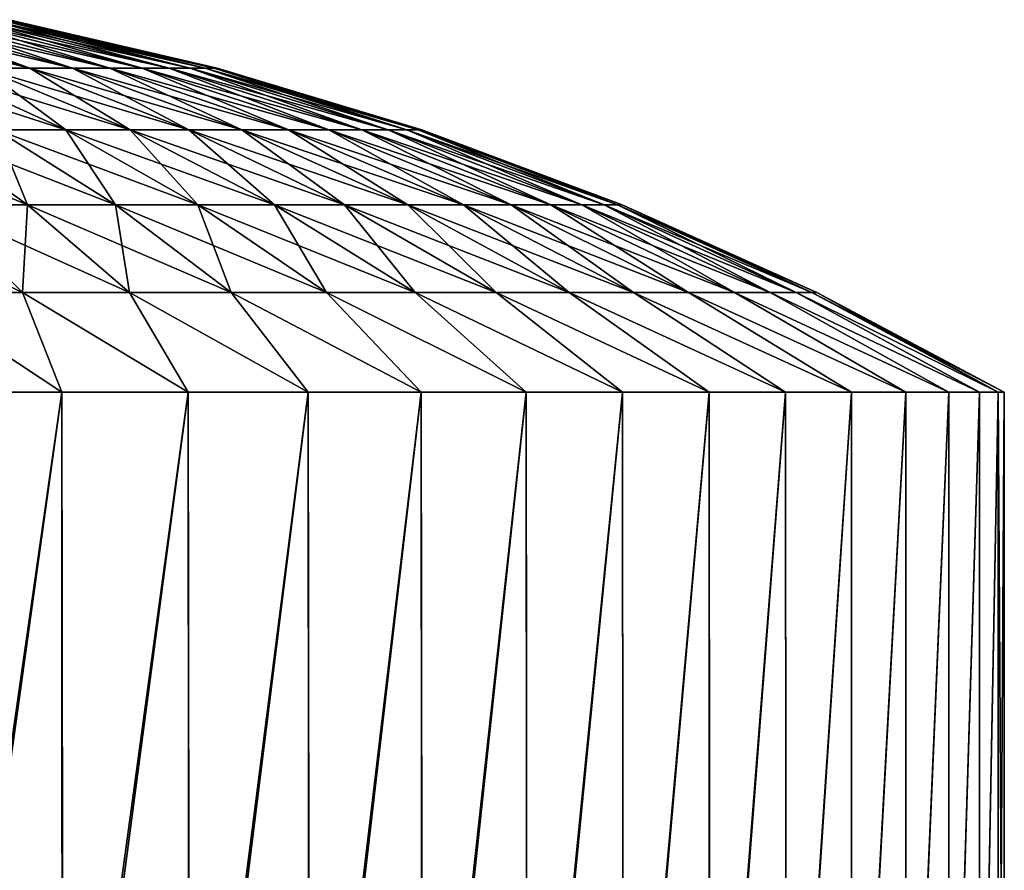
# Model space of a CAD drawing. Header units: metres. Extents: x -46 to 104, y -30 to 30.
# Tile 430 of 656: x 23.095 to 24, y 9.561 to 10.343. Entities that reach past the tile are written whole.
import ezdxf

# ---------------------------------------------------------------- set-up
doc = ezdxf.new("R2010")
doc.units = ezdxf.units.M
doc.layers.add('solid_26_000_502_XXX', color=7, linetype='CONTINUOUS')

msp = doc.modelspace()

# ---------------------------------------------------------------- linework, layer by layer
at = {"layer": 'solid_26_000_502_XXX'}
for points in [[(23.104361, 10.298131, 292.487976), (22.955494, 10.342566, 292.367798), (22.922663, 10.342566, 292.40509)], [(23.060799, 10.298131, 292.537476), (23.104361, 10.298131, 292.487976), (22.922663, 10.342566, 292.40509)], [(23.104361, 10.298131, 291.512024), (22.955494, 10.342566, 291.632202), (22.985044, 10.342566, 291.67218)], [(23.104361, 10.298131, 291.512024), (23.060799, 10.298131, 291.462524), (22.955494, 10.342566, 291.632202)], [(23.143568, 10.298131, 292.434967), (22.985044, 10.342566, 292.32782), (22.955494, 10.342566, 292.367798)], [(23.104361, 10.298131, 292.487976), (23.143568, 10.298131, 292.434967), (22.955494, 10.342566, 292.367798)], [(23.143568, 10.298131, 291.565033), (22.985044, 10.342566, 291.67218), (23.011099, 10.342566, 291.714478)], [(23.143568, 10.298131, 291.565033), (23.104361, 10.298131, 291.512024), (22.985044, 10.342566, 291.67218)], [(23.178139, 10.298131, 292.378845), (23.011099, 10.342566, 292.285522), (22.985044, 10.342566, 292.32782)], [(23.143568, 10.298131, 292.434967), (23.178139, 10.298131, 292.378845), (22.985044, 10.342566, 292.32782)], [(23.178139, 10.298131, 291.621155), (23.011099, 10.342566, 291.714478), (23.033472, 10.342566, 291.75885)], [(23.178139, 10.298131, 291.621155), (23.143568, 10.298131, 291.565033), (23.011099, 10.342566, 291.714478)], [(23.207823, 10.298131, 292.319946), (23.033472, 10.342566, 292.24115), (23.011099, 10.342566, 292.285522)], [(23.178139, 10.298131, 292.378845), (23.207823, 10.298131, 292.319946), (23.011099, 10.342566, 292.285522)], [(23.207823, 10.298131, 291.680054), (23.033472, 10.342566, 291.75885), (23.052, 10.342566, 291.804962)], [(23.207823, 10.298131, 291.680054), (23.178139, 10.298131, 291.621155), (23.033472, 10.342566, 291.75885)], [(23.232407, 10.298131, 292.258789), (23.052, 10.342566, 292.195038), (23.033472, 10.342566, 292.24115)], [(23.207823, 10.298131, 292.319946), (23.232407, 10.298131, 292.258789), (23.033472, 10.342566, 292.24115)], [(23.232407, 10.298131, 291.741211), (23.052, 10.342566, 291.804962), (23.066551, 10.342566, 291.852478)], [(23.232407, 10.298131, 291.741211), (23.207823, 10.298131, 291.680054), (23.052, 10.342566, 291.804962)], [(23.251713, 10.298131, 292.19574), (23.066551, 10.342566, 292.147522), (23.052, 10.342566, 292.195038)], [(23.232407, 10.298131, 292.258789), (23.251713, 10.298131, 292.19574), (23.052, 10.342566, 292.195038)], [(23.251713, 10.298131, 291.80426), (23.066551, 10.342566, 291.852478), (23.077021, 10.342566, 291.901062)], [(23.251713, 10.298131, 291.80426), (23.232407, 10.298131, 291.741211), (23.066551, 10.342566, 291.852478)], [(23.265604, 10.298131, 292.131287), (23.077021, 10.342566, 292.098938), (23.066551, 10.342566, 292.147522)], [(23.251713, 10.298131, 292.19574), (23.265604, 10.298131, 292.131287), (23.066551, 10.342566, 292.147522)], [(23.265604, 10.298131, 291.868713), (23.077021, 10.342566, 291.901062), (23.083332, 10.342566, 291.950348)], [(23.265604, 10.298131, 291.868713), (23.251713, 10.298131, 291.80426), (23.077021, 10.342566, 291.901062)], [(23.273979, 10.298131, 292.065887), (23.083332, 10.342566, 292.049652), (23.077021, 10.342566, 292.098938)], [(23.265604, 10.298131, 292.131287), (23.273979, 10.298131, 292.065887), (23.077021, 10.342566, 292.098938)], [(23.273979, 10.298131, 291.934113), (23.083332, 10.342566, 291.950348), (23.085442, 10.342566, 292)], [(23.273979, 10.298131, 291.934113), (23.265604, 10.298131, 291.868713), (23.083332, 10.342566, 291.950348)], [(23.083332, 10.342566, 292.049652), (23.276777, 10.298131, 292), (23.085442, 10.342566, 292)], [(23.273979, 10.298131, 292.065887), (23.276777, 10.298131, 292), (23.083332, 10.342566, 292.049652)], [(23.276777, 10.298131, 292), (23.273979, 10.298131, 291.934113), (23.085442, 10.342566, 292)], [(23.137426, 10.241322, 292.724243), (23.013197, 10.298131, 292.583099), (22.961897, 10.298131, 292.624542)], [(23.073708, 10.241322, 292.775696), (23.137426, 10.241322, 292.724243), (22.961897, 10.298131, 292.624542)], [(23.137426, 10.241322, 291.275757), (23.013197, 10.298131, 291.416901), (23.060799, 10.298131, 291.462524)], [(23.137426, 10.241322, 291.275757), (23.073708, 10.241322, 291.224304), (23.013197, 10.298131, 291.416901)], [(23.19655, 10.241322, 292.667603), (23.060799, 10.298131, 292.537476), (23.013197, 10.298131, 292.583099)], [(23.137426, 10.241322, 292.724243), (23.19655, 10.241322, 292.667603), (23.013197, 10.298131, 292.583099)], [(23.19655, 10.241322, 291.332397), (23.060799, 10.298131, 291.462524), (23.104361, 10.298131, 291.512024)], [(23.19655, 10.241322, 291.332397), (23.137426, 10.241322, 291.275757), (23.060799, 10.298131, 291.462524)], [(23.250658, 10.241322, 292.60611), (23.104361, 10.298131, 292.487976), (23.060799, 10.298131, 292.537476)], [(23.19655, 10.241322, 292.667603), (23.250658, 10.241322, 292.60611), (23.060799, 10.298131, 292.537476)], [(23.250658, 10.241322, 291.39389), (23.104361, 10.298131, 291.512024), (23.143568, 10.298131, 291.565033)], [(23.250658, 10.241322, 291.39389), (23.19655, 10.241322, 291.332397), (23.104361, 10.298131, 291.512024)], [(23.299355, 10.241322, 292.540283), (23.143568, 10.298131, 292.434967), (23.104361, 10.298131, 292.487976)], [(23.250658, 10.241322, 292.60611), (23.299355, 10.241322, 292.540283), (23.104361, 10.298131, 292.487976)], [(23.299355, 10.241322, 291.459717), (23.143568, 10.298131, 291.565033), (23.178139, 10.298131, 291.621155)], [(23.299355, 10.241322, 291.459717), (23.250658, 10.241322, 291.39389), (23.143568, 10.298131, 291.565033)], [(23.342293, 10.241322, 292.47052), (23.178139, 10.298131, 292.378845), (23.143568, 10.298131, 292.434967)], [(23.299355, 10.241322, 292.540283), (23.342293, 10.241322, 292.47052), (23.143568, 10.298131, 292.434967)], [(23.342293, 10.241322, 291.52948), (23.178139, 10.298131, 291.621155), (23.207823, 10.298131, 291.680054)], [(23.342293, 10.241322, 291.52948), (23.299355, 10.241322, 291.459717), (23.178139, 10.298131, 291.621155)], [(23.379164, 10.241322, 292.3974), (23.207823, 10.298131, 292.319946), (23.178139, 10.298131, 292.378845)], [(23.342293, 10.241322, 292.47052), (23.379164, 10.241322, 292.3974), (23.178139, 10.298131, 292.378845)], [(23.379164, 10.241322, 291.6026), (23.207823, 10.298131, 291.680054), (23.232407, 10.298131, 291.741211)], [(23.379164, 10.241322, 291.6026), (23.342293, 10.241322, 291.52948), (23.207823, 10.298131, 291.680054)], [(23.409698, 10.241322, 292.321411), (23.232407, 10.298131, 292.258789), (23.207823, 10.298131, 292.319946)], [(23.379164, 10.241322, 292.3974), (23.409698, 10.241322, 292.321411), (23.207823, 10.298131, 292.319946)], [(23.409698, 10.241322, 291.678589), (23.232407, 10.298131, 291.741211), (23.251713, 10.298131, 291.80426)], [(23.409698, 10.241322, 291.678589), (23.379164, 10.241322, 291.6026), (23.232407, 10.298131, 291.741211)], [(23.43368, 10.241322, 292.243103), (23.251713, 10.298131, 292.19574), (23.232407, 10.298131, 292.258789)], [(23.409698, 10.241322, 292.321411), (23.43368, 10.241322, 292.243103), (23.232407, 10.298131, 292.258789)], [(23.43368, 10.241322, 291.756897), (23.251713, 10.298131, 291.80426), (23.265604, 10.298131, 291.868713)], [(23.43368, 10.241322, 291.756897), (23.409698, 10.241322, 291.678589), (23.251713, 10.298131, 291.80426)], [(23.450933, 10.241322, 292.163055), (23.265604, 10.298131, 292.131287), (23.251713, 10.298131, 292.19574)], [(23.43368, 10.241322, 292.243103), (23.450933, 10.241322, 292.163055), (23.251713, 10.298131, 292.19574)], [(23.450933, 10.241322, 291.836945), (23.265604, 10.298131, 291.868713), (23.273979, 10.298131, 291.934113)], [(23.450933, 10.241322, 291.836945), (23.43368, 10.241322, 291.756897), (23.265604, 10.298131, 291.868713)], [(23.461334, 10.241322, 292.081818), (23.273979, 10.298131, 292.065887), (23.265604, 10.298131, 292.131287)], [(23.450933, 10.241322, 292.163055), (23.461334, 10.241322, 292.081818), (23.265604, 10.298131, 292.131287)], [(23.461334, 10.241322, 291.918182), (23.273979, 10.298131, 291.934113), (23.276777, 10.298131, 292)], [(23.461334, 10.241322, 291.918182), (23.450933, 10.241322, 291.836945), (23.273979, 10.298131, 291.934113)], [(23.273979, 10.298131, 292.065887), (23.464811, 10.241322, 292), (23.276777, 10.298131, 292)], [(23.461334, 10.241322, 292.081818), (23.464811, 10.241322, 292), (23.273979, 10.298131, 292.065887)], [(23.464811, 10.241322, 292), (23.461334, 10.241322, 291.918182), (23.276777, 10.298131, 292)], [(23.102293, 10.172379, 292.97818), (23.005857, 10.241322, 292.821564), (22.934361, 10.241322, 292.861511)], [(23.017168, 10.172379, 293.025726), (23.102293, 10.172379, 292.97818), (22.934361, 10.241322, 292.861511)], [(23.102293, 10.172379, 291.02182), (23.005857, 10.241322, 291.178436), (23.073708, 10.241322, 291.224304)], [(23.102293, 10.172379, 291.02182), (23.017168, 10.172379, 290.974274), (23.005857, 10.241322, 291.178436)], [(23.183081, 10.172379, 292.923584), (23.073708, 10.241322, 292.775696), (23.005857, 10.241322, 292.821564)], [(23.102293, 10.172379, 292.97818), (23.183081, 10.172379, 292.923584), (23.005857, 10.241322, 292.821564)], [(23.183081, 10.172379, 291.076416), (23.073708, 10.241322, 291.224304), (23.137426, 10.241322, 291.275757)], [(23.183081, 10.172379, 291.076416), (23.102293, 10.172379, 291.02182), (23.073708, 10.241322, 291.224304)], [(23.258945, 10.172379, 292.862335), (23.137426, 10.241322, 292.724243), (23.073708, 10.241322, 292.775696)], [(23.183081, 10.172379, 292.923584), (23.258945, 10.172379, 292.862335), (23.073708, 10.241322, 292.775696)], [(23.258945, 10.172379, 291.137665), (23.137426, 10.241322, 291.275757), (23.19655, 10.241322, 291.332397)], [(23.258945, 10.172379, 291.137665), (23.183081, 10.172379, 291.076416), (23.137426, 10.241322, 291.275757)], [(23.329342, 10.172379, 292.794861), (23.19655, 10.241322, 292.667603), (23.137426, 10.241322, 292.724243)], [(23.258945, 10.172379, 292.862335), (23.329342, 10.172379, 292.794861), (23.137426, 10.241322, 292.724243)], [(23.329342, 10.172379, 291.205139), (23.19655, 10.241322, 291.332397), (23.250658, 10.241322, 291.39389)], [(23.329342, 10.172379, 291.205139), (23.258945, 10.172379, 291.137665), (23.19655, 10.241322, 291.332397)], [(23.393763, 10.172379, 292.721649), (23.250658, 10.241322, 292.60611), (23.19655, 10.241322, 292.667603)], [(23.329342, 10.172379, 292.794861), (23.393763, 10.172379, 292.721649), (23.19655, 10.241322, 292.667603)], [(23.393763, 10.172379, 291.278351), (23.250658, 10.241322, 291.39389), (23.299355, 10.241322, 291.459717)], [(23.393763, 10.172379, 291.278351), (23.329342, 10.172379, 291.205139), (23.250658, 10.241322, 291.39389)], [(23.451744, 10.172379, 292.64328), (23.299355, 10.241322, 292.540283), (23.250658, 10.241322, 292.60611)], [(23.393763, 10.172379, 292.721649), (23.451744, 10.172379, 292.64328), (23.250658, 10.241322, 292.60611)], [(23.451744, 10.172379, 291.35672), (23.299355, 10.241322, 291.459717), (23.342293, 10.241322, 291.52948)], [(23.451744, 10.172379, 291.35672), (23.393763, 10.172379, 291.278351), (23.299355, 10.241322, 291.459717)], [(23.502869, 10.172379, 292.560242), (23.342293, 10.241322, 292.47052), (23.299355, 10.241322, 292.540283)], [(23.451744, 10.172379, 292.64328), (23.502869, 10.172379, 292.560242), (23.299355, 10.241322, 292.540283)], [(23.502869, 10.172379, 291.439758), (23.342293, 10.241322, 291.52948), (23.379164, 10.241322, 291.6026)], [(23.502869, 10.172379, 291.439758), (23.451744, 10.172379, 291.35672), (23.342293, 10.241322, 291.52948)], [(23.546766, 10.172379, 292.473175), (23.379164, 10.241322, 292.3974), (23.342293, 10.241322, 292.47052)], [(23.502869, 10.172379, 292.560242), (23.546766, 10.172379, 292.473175), (23.342293, 10.241322, 292.47052)], [(23.546766, 10.172379, 291.526825), (23.379164, 10.241322, 291.6026), (23.409698, 10.241322, 291.678589)], [(23.546766, 10.172379, 291.526825), (23.502869, 10.172379, 291.439758), (23.379164, 10.241322, 291.6026)], [(23.583122, 10.172379, 292.38269), (23.409698, 10.241322, 292.321411), (23.379164, 10.241322, 292.3974)], [(23.546766, 10.172379, 292.473175), (23.583122, 10.172379, 292.38269), (23.379164, 10.241322, 292.3974)], [(23.583122, 10.172379, 291.61731), (23.409698, 10.241322, 291.678589), (23.43368, 10.241322, 291.756897)], [(23.583122, 10.172379, 291.61731), (23.546766, 10.172379, 291.526825), (23.409698, 10.241322, 291.678589)], [(23.611675, 10.172379, 292.289459), (23.43368, 10.241322, 292.243103), (23.409698, 10.241322, 292.321411)], [(23.583122, 10.172379, 292.38269), (23.611675, 10.172379, 292.289459), (23.409698, 10.241322, 292.321411)], [(23.611675, 10.172379, 291.710541), (23.43368, 10.241322, 291.756897), (23.450933, 10.241322, 291.836945)], [(23.611675, 10.172379, 291.710541), (23.583122, 10.172379, 291.61731), (23.43368, 10.241322, 291.756897)], [(23.632219, 10.172379, 292.194153), (23.450933, 10.241322, 292.163055), (23.43368, 10.241322, 292.243103)], [(23.611675, 10.172379, 292.289459), (23.632219, 10.172379, 292.194153), (23.43368, 10.241322, 292.243103)], [(23.632219, 10.172379, 291.805847), (23.450933, 10.241322, 291.836945), (23.461334, 10.241322, 291.918182)], [(23.632219, 10.172379, 291.805847), (23.611675, 10.172379, 291.710541), (23.450933, 10.241322, 291.836945)], [(23.644604, 10.172379, 292.097412), (23.461334, 10.241322, 292.081818), (23.450933, 10.241322, 292.163055)], [(23.632219, 10.172379, 292.194153), (23.644604, 10.172379, 292.097412), (23.450933, 10.241322, 292.163055)], [(23.644604, 10.172379, 291.902588), (23.461334, 10.241322, 291.918182), (23.464811, 10.241322, 292)], [(23.644604, 10.172379, 291.902588), (23.632219, 10.172379, 291.805847), (23.461334, 10.241322, 291.918182)], [(23.461334, 10.241322, 292.081818), (23.648743, 10.172379, 292), (23.464811, 10.241322, 292)], [(23.644604, 10.172379, 292.097412), (23.648743, 10.172379, 292), (23.461334, 10.241322, 292.081818)], [(23.648743, 10.172379, 292), (23.644604, 10.172379, 291.902588), (23.464811, 10.241322, 292)], [(23.097776, 10.091596, 293.185608), (23.017168, 10.172379, 293.025726), (22.928316, 10.172379, 293.065918)], [(22.995075, 10.091596, 293.232056), (23.097776, 10.091596, 293.185608), (22.928316, 10.172379, 293.065918)], [(23.097776, 10.091596, 290.814392), (22.995075, 10.091596, 290.767944), (23.017168, 10.172379, 290.974274)], [(23.097776, 10.091596, 290.814392), (23.017168, 10.172379, 290.974274), (23.102293, 10.172379, 291.02182)], [(23.196169, 10.091596, 293.130646), (23.102293, 10.172379, 292.97818), (23.017168, 10.172379, 293.025726)], [(23.097776, 10.091596, 293.185608), (23.196169, 10.091596, 293.130646), (23.017168, 10.172379, 293.025726)], [(23.196169, 10.091596, 290.869354), (23.097776, 10.091596, 290.814392), (23.102293, 10.172379, 291.02182)], [(23.196169, 10.091596, 290.869354), (23.102293, 10.172379, 291.02182), (23.183081, 10.172379, 291.076416)], [(23.289547, 10.091596, 293.067535), (23.183081, 10.172379, 292.923584), (23.102293, 10.172379, 292.97818)], [(23.196169, 10.091596, 293.130646), (23.289547, 10.091596, 293.067535), (23.102293, 10.172379, 292.97818)], [(23.289547, 10.091596, 290.932465), (23.183081, 10.172379, 291.076416), (23.258945, 10.172379, 291.137665)], [(23.289547, 10.091596, 290.932465), (23.196169, 10.091596, 290.869354), (23.183081, 10.172379, 291.076416)], [(23.377237, 10.091596, 292.996735), (23.258945, 10.172379, 292.862335), (23.183081, 10.172379, 292.923584)], [(23.289547, 10.091596, 293.067535), (23.377237, 10.091596, 292.996735), (23.183081, 10.172379, 292.923584)], [(23.377237, 10.091596, 291.003265), (23.258945, 10.172379, 291.137665), (23.329342, 10.172379, 291.205139)], [(23.377237, 10.091596, 291.003265), (23.289547, 10.091596, 290.932465), (23.258945, 10.172379, 291.137665)], [(23.458605, 10.091596, 292.918762), (23.329342, 10.172379, 292.794861), (23.258945, 10.172379, 292.862335)], [(23.377237, 10.091596, 292.996735), (23.458605, 10.091596, 292.918762), (23.258945, 10.172379, 292.862335)], [(23.458605, 10.091596, 291.081238), (23.329342, 10.172379, 291.205139), (23.393763, 10.172379, 291.278351)], [(23.458605, 10.091596, 291.081238), (23.377237, 10.091596, 291.003265), (23.329342, 10.172379, 291.205139)], [(23.533068, 10.091596, 292.834137), (23.393763, 10.172379, 292.721649), (23.329342, 10.172379, 292.794861)], [(23.458605, 10.091596, 292.918762), (23.533068, 10.091596, 292.834137), (23.329342, 10.172379, 292.794861)], [(23.533068, 10.091596, 291.165863), (23.393763, 10.172379, 291.278351), (23.451744, 10.172379, 291.35672)], [(23.533068, 10.091596, 291.165863), (23.458605, 10.091596, 291.081238), (23.393763, 10.172379, 291.278351)], [(23.600086, 10.091596, 292.74353), (23.451744, 10.172379, 292.64328), (23.393763, 10.172379, 292.721649)], [(23.533068, 10.091596, 292.834137), (23.600086, 10.091596, 292.74353), (23.393763, 10.172379, 292.721649)], [(23.600086, 10.091596, 291.25647), (23.451744, 10.172379, 291.35672), (23.502869, 10.172379, 291.439758)], [(23.600086, 10.091596, 291.25647), (23.533068, 10.091596, 291.165863), (23.451744, 10.172379, 291.35672)], [(23.65918, 10.091596, 292.647552), (23.502869, 10.172379, 292.560242), (23.451744, 10.172379, 292.64328)], [(23.600086, 10.091596, 292.74353), (23.65918, 10.091596, 292.647552), (23.451744, 10.172379, 292.64328)], [(23.65918, 10.091596, 291.352448), (23.502869, 10.172379, 291.439758), (23.546766, 10.172379, 291.526825)], [(23.65918, 10.091596, 291.352448), (23.600086, 10.091596, 291.25647), (23.502869, 10.172379, 291.439758)], [(23.709919, 10.091596, 292.546906), (23.546766, 10.172379, 292.473175), (23.502869, 10.172379, 292.560242)], [(23.65918, 10.091596, 292.647552), (23.709919, 10.091596, 292.546906), (23.502869, 10.172379, 292.560242)], [(23.709919, 10.091596, 291.453094), (23.546766, 10.172379, 291.526825), (23.583122, 10.172379, 291.61731)], [(23.709919, 10.091596, 291.453094), (23.65918, 10.091596, 291.352448), (23.546766, 10.172379, 291.526825)], [(23.751942, 10.091596, 292.442352), (23.583122, 10.172379, 292.38269), (23.546766, 10.172379, 292.473175)], [(23.709919, 10.091596, 292.546906), (23.751942, 10.091596, 292.442352), (23.546766, 10.172379, 292.473175)], [(23.751942, 10.091596, 291.557648), (23.583122, 10.172379, 291.61731), (23.611675, 10.172379, 291.710541)], [(23.751942, 10.091596, 291.557648), (23.709919, 10.091596, 291.453094), (23.583122, 10.172379, 291.61731)], [(23.784945, 10.091596, 292.334564), (23.611675, 10.172379, 292.289459), (23.583122, 10.172379, 292.38269)], [(23.751942, 10.091596, 292.442352), (23.784945, 10.091596, 292.334564), (23.583122, 10.172379, 292.38269)], [(23.784945, 10.091596, 291.665436), (23.611675, 10.172379, 291.710541), (23.632219, 10.172379, 291.805847)], [(23.784945, 10.091596, 291.665436), (23.751942, 10.091596, 291.557648), (23.611675, 10.172379, 291.710541)], [(23.808691, 10.091596, 292.224396), (23.632219, 10.172379, 292.194153), (23.611675, 10.172379, 292.289459)], [(23.784945, 10.091596, 292.334564), (23.808691, 10.091596, 292.224396), (23.611675, 10.172379, 292.289459)], [(23.808691, 10.091596, 291.775604), (23.632219, 10.172379, 291.805847), (23.644604, 10.172379, 291.902588)], [(23.808691, 10.091596, 291.775604), (23.784945, 10.091596, 291.665436), (23.632219, 10.172379, 291.805847)], [(23.823006, 10.091596, 292.11261), (23.644604, 10.172379, 292.097412), (23.632219, 10.172379, 292.194153)], [(23.808691, 10.091596, 292.224396), (23.823006, 10.091596, 292.11261), (23.632219, 10.172379, 292.194153)], [(23.823006, 10.091596, 291.88739), (23.644604, 10.172379, 291.902588), (23.648743, 10.172379, 292)], [(23.823006, 10.091596, 291.88739), (23.808691, 10.091596, 291.775604), (23.644604, 10.172379, 291.902588)], [(23.644604, 10.172379, 292.097412), (23.827789, 10.091596, 292), (23.648743, 10.172379, 292)], [(23.823006, 10.091596, 292.11261), (23.827789, 10.091596, 292), (23.644604, 10.172379, 292.097412)], [(23.827789, 10.091596, 292), (23.823006, 10.091596, 291.88739), (23.648743, 10.172379, 292)], [(22.995075, 10.091596, 290.767944), (23.133951, 10, 290.640564), (23.013037, 10, 290.590454)], [(23.097776, 10.091596, 290.814392), (23.133951, 10, 290.640564), (22.995075, 10.091596, 290.767944)], [(22.995075, 10.091596, 293.232056), (23.013037, 10, 293.409546), (23.133951, 10, 293.359436)], [(22.995075, 10.091596, 293.232056), (23.133951, 10, 293.359436), (23.097776, 10.091596, 293.185608)], [(23.097776, 10.091596, 290.814392), (23.24996, 10, 290.700928), (23.133951, 10, 290.640564)], [(23.196169, 10.091596, 290.869354), (23.24996, 10, 290.700928), (23.097776, 10.091596, 290.814392)], [(23.097776, 10.091596, 293.185608), (23.133951, 10, 293.359436), (23.24996, 10, 293.299072)], [(23.097776, 10.091596, 293.185608), (23.24996, 10, 293.299072), (23.196169, 10.091596, 293.130646)], [(23.196169, 10.091596, 290.869354), (23.360392, 10, 290.771301), (23.24996, 10, 290.700928)], [(23.289547, 10.091596, 290.932465), (23.360392, 10, 290.771301), (23.196169, 10.091596, 290.869354)], [(23.196169, 10.091596, 293.130646), (23.24996, 10, 293.299072), (23.360392, 10, 293.228699)], [(23.196169, 10.091596, 293.130646), (23.360392, 10, 293.228699), (23.289547, 10.091596, 293.067535)], [(23.289547, 10.091596, 290.932465), (23.46417, 10, 290.850922), (23.360392, 10, 290.771301)], [(23.377237, 10.091596, 291.003265), (23.46417, 10, 290.850922), (23.289547, 10.091596, 290.932465)], [(23.289547, 10.091596, 293.067535), (23.360392, 10, 293.228699), (23.46417, 10, 293.149078)], [(23.289547, 10.091596, 293.067535), (23.46417, 10, 293.149078), (23.377237, 10.091596, 292.996735)], [(23.377237, 10.091596, 291.003265), (23.560652, 10, 290.939331), (23.46417, 10, 290.850922)], [(23.458605, 10.091596, 291.081238), (23.560652, 10, 290.939331), (23.377237, 10.091596, 291.003265)], [(23.377237, 10.091596, 292.996735), (23.46417, 10, 293.149078), (23.560652, 10, 293.060669)], [(23.377237, 10.091596, 292.996735), (23.560652, 10, 293.060669), (23.458605, 10.091596, 292.918762)], [(23.458605, 10.091596, 291.081238), (23.649097, 10, 291.035858), (23.560652, 10, 290.939331)], [(23.533068, 10.091596, 291.165863), (23.649097, 10, 291.035858), (23.458605, 10.091596, 291.081238)], [(23.458605, 10.091596, 292.918762), (23.560652, 10, 293.060669), (23.649097, 10, 292.964142)], [(23.458605, 10.091596, 292.918762), (23.649097, 10, 292.964142), (23.533068, 10.091596, 292.834137)], [(23.533068, 10.091596, 291.165863), (23.728693, 10, 291.139587), (23.649097, 10, 291.035858)], [(23.600086, 10.091596, 291.25647), (23.728693, 10, 291.139587), (23.533068, 10.091596, 291.165863)], [(23.533068, 10.091596, 292.834137), (23.649097, 10, 292.964142), (23.728693, 10, 292.860413)], [(23.533068, 10.091596, 292.834137), (23.728693, 10, 292.860413), (23.600086, 10.091596, 292.74353)], [(23.600086, 10.091596, 291.25647), (23.799057, 10, 291.250031), (23.728693, 10, 291.139587)], [(23.65918, 10.091596, 291.352448), (23.799057, 10, 291.250031), (23.600086, 10.091596, 291.25647)], [(23.600086, 10.091596, 292.74353), (23.728693, 10, 292.860413), (23.799057, 10, 292.749969)], [(23.600086, 10.091596, 292.74353), (23.799057, 10, 292.749969), (23.65918, 10.091596, 292.647552)], [(23.65918, 10.091596, 291.352448), (23.859459, 10, 291.366058), (23.799057, 10, 291.250031)], [(23.709919, 10.091596, 291.453094), (23.859459, 10, 291.366058), (23.65918, 10.091596, 291.352448)], [(23.65918, 10.091596, 292.647552), (23.799057, 10, 292.749969), (23.859459, 10, 292.633942)], [(23.65918, 10.091596, 292.647552), (23.859459, 10, 292.633942), (23.709919, 10.091596, 292.546906)], [(23.709919, 10.091596, 291.453094), (23.909529, 10, 291.486938), (23.859459, 10, 291.366058)], [(23.751942, 10.091596, 291.557648), (23.909529, 10, 291.486938), (23.709919, 10.091596, 291.453094)], [(23.709919, 10.091596, 292.546906), (23.859459, 10, 292.633942), (23.909529, 10, 292.513062)], [(23.709919, 10.091596, 292.546906), (23.909529, 10, 292.513062), (23.751942, 10.091596, 292.442352)], [(23.751942, 10.091596, 291.557648), (23.948906, 10, 291.611847), (23.909529, 10, 291.486938)], [(23.784945, 10.091596, 291.665436), (23.948906, 10, 291.611847), (23.751942, 10.091596, 291.557648)], [(23.751942, 10.091596, 292.442352), (23.909529, 10, 292.513062), (23.948906, 10, 292.388153)], [(23.751942, 10.091596, 292.442352), (23.948906, 10, 292.388153), (23.784945, 10.091596, 292.334564)], [(23.784945, 10.091596, 291.665436), (23.9772, 10, 291.739471), (23.948906, 10, 291.611847)], [(23.808691, 10.091596, 291.775604), (23.9772, 10, 291.739471), (23.784945, 10.091596, 291.665436)], [(23.784945, 10.091596, 292.334564), (23.948906, 10, 292.388153), (23.9772, 10, 292.260529)], [(23.784945, 10.091596, 292.334564), (23.9772, 10, 292.260529), (23.808691, 10.091596, 292.224396)], [(23.808691, 10.091596, 291.775604), (23.994295, 10, 291.869293), (23.9772, 10, 291.739471)], [(23.823006, 10.091596, 291.88739), (23.994295, 10, 291.869293), (23.808691, 10.091596, 291.775604)], [(23.808691, 10.091596, 292.224396), (23.9772, 10, 292.260529), (23.994295, 10, 292.130707)], [(23.808691, 10.091596, 292.224396), (23.994295, 10, 292.130707), (23.823006, 10.091596, 292.11261)], [(23.823006, 10.091596, 292.11261), (24, 10, 292), (23.827789, 10.091596, 292)], [(23.823006, 10.091596, 292.11261), (23.994295, 10, 292.130707), (24, 10, 292)], [(23.827789, 10.091596, 292), (23.994295, 10, 291.869293), (23.823006, 10.091596, 291.88739)], [(23.827789, 10.091596, 292), (24, 10, 292), (23.994295, 10, 291.869293)], [(23.013037, 10, 290.590454), (23.133951, 10, 290.640564), (23.013302, 9.159934, 290.590576)], [(23.133951, 10, 293.359436), (23.013037, 10, 293.409546), (23.014088, 9.139277, 293.409149)], [(23.133951, 10, 290.640564), (23.134338, 9.151151, 290.640747), (23.013302, 9.159934, 290.590576)], [(23.133951, 10, 293.359436), (23.014088, 9.139277, 293.409149), (23.135044, 9.131233, 293.358948)], [(23.133951, 10, 290.640564), (23.24996, 10, 290.700928), (23.134338, 9.151151, 290.640747)], [(23.24996, 10, 293.299072), (23.133951, 10, 293.359436), (23.135044, 9.131233, 293.358948)], [(23.24996, 10, 290.700928), (23.250517, 9.142629, 290.701263), (23.134338, 9.151151, 290.640747)], [(23.24996, 10, 293.299072), (23.135044, 9.131233, 293.358948), (23.251133, 9.123603, 293.29837)], [(23.24996, 10, 290.700928), (23.360392, 10, 290.771301), (23.250517, 9.142629, 290.701263)], [(23.360392, 10, 293.228699), (23.24996, 10, 293.299072), (23.251133, 9.123603, 293.29837)], [(23.360392, 10, 290.771301), (23.36095, 9.134434, 290.771698), (23.250517, 9.142629, 290.701263)], [(23.360392, 10, 293.228699), (23.251133, 9.123603, 293.29837), (23.361471, 9.116444, 293.227936)], [(23.360392, 10, 290.771301), (23.46417, 10, 290.850922), (23.36095, 9.134434, 290.771698)], [(23.46417, 10, 293.149078), (23.360392, 10, 293.228699), (23.361471, 9.116444, 293.227936)], [(23.46417, 10, 290.850922), (23.464798, 9.126629, 290.85144), (23.36095, 9.134434, 290.771698)], [(23.46417, 10, 293.149078), (23.361471, 9.116444, 293.227936), (23.465223, 9.109812, 293.148193)], [(23.46417, 10, 290.850922), (23.560652, 10, 290.939331), (23.464798, 9.126629, 290.85144)], [(23.560652, 10, 293.060669), (23.46417, 10, 293.149078), (23.465223, 9.109812, 293.148193)], [(23.560652, 10, 290.939331), (23.56127, 9.119273, 290.939941), (23.464798, 9.126629, 290.85144)], [(23.560652, 10, 293.060669), (23.465223, 9.109812, 293.148193), (23.561604, 9.103756, 293.059723)], [(23.560652, 10, 290.939331), (23.649097, 10, 291.035858), (23.56127, 9.119273, 290.939941)], [(23.649097, 10, 292.964142), (23.560652, 10, 293.060669), (23.561604, 9.103756, 293.059723)], [(23.649097, 10, 291.035858), (23.649635, 9.112422, 291.036499), (23.56127, 9.119273, 290.939941)], [(23.649097, 10, 292.964142), (23.561604, 9.103756, 293.059723), (23.649887, 9.098322, 292.963196)], [(23.649097, 10, 291.035858), (23.728693, 10, 291.139587), (23.649635, 9.112422, 291.036499)], [(23.728693, 10, 292.860413), (23.649097, 10, 292.964142), (23.649887, 9.098322, 292.963196)], [(23.728693, 10, 291.139587), (23.729229, 9.106128, 291.14035), (23.649635, 9.112422, 291.036499)], [(23.728693, 10, 292.860413), (23.649887, 9.098322, 292.963196), (23.729408, 9.09355, 292.859406)], [(23.728693, 10, 291.139587), (23.799057, 10, 291.250031), (23.729229, 9.106128, 291.14035)], [(23.799057, 10, 292.749969), (23.728693, 10, 292.860413), (23.729408, 9.09355, 292.859406)], [(23.799057, 10, 291.250031), (23.799454, 9.100437, 291.250732), (23.729229, 9.106128, 291.14035)], [(23.799057, 10, 292.749969), (23.729408, 9.09355, 292.859406), (23.799572, 9.089477, 292.749084)], [(23.799057, 10, 291.250031), (23.859459, 10, 291.366058), (23.799454, 9.100437, 291.250732)], [(23.859459, 10, 292.633942), (23.799057, 10, 292.749969), (23.799572, 9.089477, 292.749084)], [(23.859459, 10, 291.366058), (23.859781, 9.095394, 291.36676), (23.799454, 9.100437, 291.250732)], [(23.859459, 10, 292.633942), (23.799572, 9.089477, 292.749084), (23.859852, 9.086133, 292.633087)], [(23.859459, 10, 291.366058), (23.909529, 10, 291.486938), (23.859781, 9.095394, 291.36676)], [(23.909529, 10, 292.513062), (23.859459, 10, 292.633942), (23.859852, 9.086133, 292.633087)], [(23.909529, 10, 291.486938), (23.909761, 9.091035, 291.487579), (23.859781, 9.095394, 291.36676)], [(23.909529, 10, 292.513062), (23.859852, 9.086133, 292.633087), (23.909798, 9.083542, 292.512329)], [(23.909529, 10, 291.486938), (23.948906, 10, 291.611847), (23.909761, 9.091035, 291.487579)], [(23.948906, 10, 292.388153), (23.909529, 10, 292.513062), (23.909798, 9.083542, 292.512329)], [(23.948906, 10, 291.611847), (23.949022, 9.087393, 291.612274), (23.909761, 9.091035, 291.487579)], [(23.948906, 10, 292.388153), (23.909798, 9.083542, 292.512329), (23.949038, 9.081724, 292.387665)], [(23.948906, 10, 291.611847), (23.9772, 10, 291.739471), (23.949022, 9.087393, 291.612274)], [(23.9772, 10, 292.260529), (23.948906, 10, 292.388153), (23.949038, 9.081724, 292.387665)], [(23.9772, 10, 291.739471), (23.977274, 9.084496, 291.739868), (23.949022, 9.087393, 291.612274)], [(23.9772, 10, 292.260529), (23.949038, 9.081724, 292.387665), (23.97728, 9.080692, 292.260101)], [(23.9772, 10, 291.739471), (23.994295, 10, 291.869293), (23.977274, 9.084496, 291.739868)], [(23.994295, 10, 292.130707), (23.9772, 10, 292.260529), (23.97728, 9.080692, 292.260101)], [(23.994295, 10, 291.869293), (23.994308, 9.082364, 291.869446), (23.977274, 9.084496, 291.739868)], [(23.994295, 10, 292.130707), (23.97728, 9.080692, 292.260101), (23.994308, 9.080456, 292.130554)], [(23.994295, 10, 291.869293), (24, 10, 292), (23.994308, 9.082364, 291.869446)], [(23.994295, 10, 292.130707), (24, 9.081014, 292), (24, 10, 292)], [(23.994295, 10, 292.130707), (23.994308, 9.080456, 292.130554), (24, 9.081014, 292)], [(24, 10, 292), (24, 9.081014, 292), (23.994308, 9.082364, 291.869446)]]:
    msp.add_3dface(points, dxfattribs=at)

doc.saveas('drawing.dxf')
